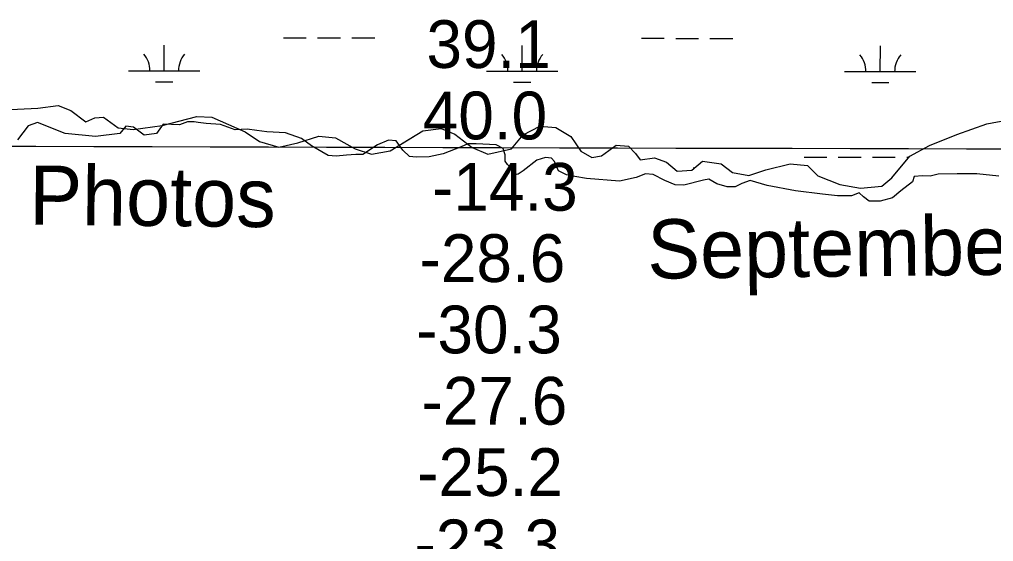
# Model space of a CAD drawing. Extents: x 3148686 to 3186545, y 916144 to 941516.
# Drawn here: x 3179120 to 3180485, y 933042 to 933774 of the extents above; entities that cross this region are included whole.
import ezdxf

# ---------------------------------------------------------------- set-up
doc = ezdxf.new("R2010")
doc.units = 0
for name, color, linetype in [('V-GRID-MAJR', 7, 'Continuous'), ('V-RIVR-EDGE', 7, 'Continuous'), ('V-RIVR-IDEN', 7, 'Continuous'), ('V-RIVR-RANG', 7, 'Continuous'), ('V-SITE-VEGE', 7, 'Continuous'), ('V-WETL-SWMP', 7, 'Continuous')]:
    doc.layers.add(name, color=color, linetype=linetype)

msp = doc.modelspace()

# ---------------------------------------------------------------- linework, layer by layer
at = {"layer": 'V-GRID-MAJR'}
msp.add_spline([(3152965.6, 933679.7), (3155575.1, 933670.5), (3160794.2, 933652.6), (3166013.2, 933635.6), (3171232.3, 933619.2), (3176451.4, 933603.7), (3181670.5, 933588.9), (3184280, 933581.8)], degree=3, dxfattribs=at)
at = {"layer": 'V-RIVR-EDGE'}
for points in [[(3179800.6, 933575), (3179800.6, 933583.8), (3179797.5, 933592.7), (3179787.7, 933597.9), (3179759.7, 933599.5), (3179748.3, 933599.5), (3179738.9, 933594.9), (3179713.5, 933585.1), (3179693.8, 933581), (3179675.6, 933580.5), (3179666.3, 933581.6), (3179657, 933590.4), (3179647.7, 933603.4), (3179636.8, 933604.5), (3179621.7, 933597.8), (3179601, 933584.3), (3179591.1, 933584.3), (3179578.1, 933583.3), (3179563.6, 933581.8), (3179552.2, 933582.9), (3179528.9, 933596.4), (3179514.9, 933606.8), (3179492.6, 933614.7), (3179466.2, 933616.3), (3179452.2, 933617.9), (3179438.7, 933620), (3179422.1, 933619), (3179401.4, 933626.3), (3179381.2, 933627.9), (3179370.3, 933629), (3179364.6, 933630), (3179355.2, 933630.1), (3179343.8, 933625.9), (3179321, 933627), (3179311.6, 933613.6), (3179294.5, 933611.5), (3179279.5, 933622.5), (3179268.6, 933624), (3179260.3, 933613.7), (3179226.1, 933609.6), (3179183.5, 933613.9), (3179144.7, 933629), (3179131.7, 933624.4), (3179117.1, 933604.7)], [(3180492.4, 933554.1), (3180461.8, 933557.3), (3180434.3, 933557.4), (3180407.3, 933556.9), (3180396.4, 933553.8), (3180385.6, 933554.4), (3180373.6, 933553.4), (3180371.5, 933546.1), (3180354.9, 933533.2), (3180343.5, 933523.4), (3180326.3, 933518.7), (3180310.8, 933518.8), (3180303, 933525), (3180296.8, 933530.7), (3180285.9, 933526.6), (3180266.2, 933526.2), (3180245.5, 933528.8), (3180207.6, 933533.6), (3180167.7, 933540.9), (3180143.9, 933547.7), (3180132.4, 933543.6), (3180123.1, 933539), (3180111.7, 933539), (3180097.2, 933543.2), (3180085.8, 933549.9), (3180078.5, 933548.4), (3180051, 933541.2), (3180038.6, 933541.8), (3180024.1, 933548), (3180008, 933556.4), (3179997.1, 933557.4), (3179984.1, 933552.3), (3179960.8, 933547.1), (3179914.6, 933550.9), (3179898, 933553.5), (3179886.6, 933555.6), (3179875.2, 933561.3), (3179869.6, 933574.3), (3179865.4, 933579), (3179857.1, 933580.1), (3179844.7, 933576.5), (3179825.5, 933561.5), (3179818.7, 933556.8), (3179814, 933555.8), (3179810.9, 933563.1), (3179803.7, 933570.3), (3179800.6, 933575)]]:
    msp.add_lwpolyline(points, dxfattribs=at)
at = {"layer": 'V-SITE-VEGE'}
for p, q in [((3179097.6, 933647.1), (3179145.2, 933649.1)), ((3179145.2, 933649.1), (3179173.8, 933652.9)), ((3179173.8, 933652.9), (3179191.6, 933646.1)), ((3179191.6, 933646.1), (3179212.8, 933630.2)), ((3179212.8, 933630.2), (3179225.4, 933635.9)), ((3179225.4, 933635.9), (3179237.6, 933636.8)), ((3179237.6, 933636.8), (3179258, 933621.9)), ((3179319.6, 933625.1), (3179368.1, 933637.7)), ((3179368.1, 933637.7), (3179389.1, 933636.9)), ((3179389.1, 933636.9), (3179435.8, 933616)), ((3180475.9, 933627.3), (3180503.3, 933632.5)), ((3179258, 933621.9), (3179279.2, 933619.5)), ((3179279.2, 933619.5), (3179319.6, 933625.1)), ((3179639.2, 933589.4), (3179685, 933617.3)), ((3179685, 933617.3), (3179711, 933621)), ((3179711, 933621), (3179729.8, 933612.9)), ((3179825.9, 933611.8), (3179849.3, 933623.9)), ((3179849.3, 933623.9), (3179871.5, 933622.2)), ((3179871.5, 933622.2), (3179892.6, 933609.5)), ((3180433.7, 933612.4), (3180475.9, 933627.3)), ((3179435.8, 933616), (3179456.1, 933602.4)), ((3179509.7, 933600.9), (3179539.5, 933610.1)), ((3179539.5, 933610.1), (3179562.5, 933607.8)), ((3179562.5, 933607.8), (3179590, 933592.2)), ((3179729.8, 933612.9), (3179754, 933594)), ((3179809.4, 933592.2), (3179825.9, 933611.8)), ((3179892.6, 933609.5), (3179906.7, 933588.9)), ((3180395.3, 933597.1), (3180433.7, 933612.4)), ((3179456.1, 933602.4), (3179483.3, 933594.8)), ((3179483.3, 933594.8), (3179509.7, 933600.9)), ((3179590, 933592.2), (3179613.1, 933584.6)), ((3179613.1, 933584.6), (3179639.2, 933589.4)), ((3179754, 933594), (3179776.2, 933584.9)), ((3179776.2, 933584.9), (3179809.4, 933592.2)), ((3179906.7, 933588.9), (3179922.1, 933580.1)), ((3179935.3, 933582.4), (3179956.2, 933597.3)), ((3179956.2, 933597.3), (3179973.4, 933596.2)), ((3179973.4, 933596.2), (3179983.1, 933585.7)), ((3180367.9, 933582.2), (3180395.3, 933597.1)), ((3179922.1, 933580.1), (3179935.3, 933582.4)), ((3179983.1, 933585.7), (3179989.7, 933576.7)), ((3179989.7, 933576.7), (3180009.8, 933579.6)), ((3180009.8, 933579.6), (3180026.6, 933573.5)), ((3180062, 933562.4), (3180077.1, 933575.2)), ((3180077.1, 933575.2), (3180103.2, 933571.4)), ((3180342.7, 933551.4), (3180367.9, 933582.2)), ((3180026.6, 933573.5), (3180041.6, 933560.8)), ((3180041.6, 933560.8), (3180062, 933562.4)), ((3180103.2, 933571.4), (3180119.3, 933559)), ((3180142, 933554.8), (3180165.7, 933562.6)), ((3180165.7, 933562.6), (3180200.1, 933571.3)), ((3180200.1, 933571.3), (3180224.4, 933569)), ((3180224.4, 933569), (3180238.7, 933554.5)), ((3180119.3, 933559), (3180142, 933554.8)), ((3180238.7, 933554.5), (3180269.7, 933542.3)), ((3180328.4, 933539.7), (3180342.7, 933551.4)), ((3180269.7, 933542.3), (3180298.5, 933537)), ((3180298.5, 933537), (3180328.4, 933539.7))]:
    msp.add_line(p, q, dxfattribs=at)
at = {"layer": 'V-WETL-SWMP'}
for p, q in [((3179489.6, 933747.8), (3179521.6, 933747.8)), ((3179537.6, 933747.8), (3179569.6, 933747.7)), ((3179585.6, 933747.7), (3179617.6, 933747.7)), ((3179991.6, 933747.3), (3180023.6, 933747.3)), ((3180039.6, 933747.2), (3180071.6, 933747.2)), ((3180087.6, 933747.2), (3180119.6, 933747.2)), ((3179322.5, 933701.6), (3179322.6, 933737.6)), ((3179824.4, 933701), (3179824.5, 933737)), ((3180326.3, 933700.5), (3180326.4, 933736.5)), ((3179272.5, 933701.6), (3179372.5, 933701.5)), ((3179774.4, 933701.1), (3179874.4, 933701)), ((3180276.3, 933700.6), (3180376.3, 933700.5)), ((3179310.5, 933686.1), (3179334.5, 933686.1)), ((3179812.4, 933685.6), (3179836.4, 933685.6)), ((3180314.3, 933685.1), (3180338.3, 933685.1)), ((3179097.6, 933647.1), (3179145.2, 933649.1)), ((3179097.6, 933647.1), (3179145.2, 933649.1)), ((3179145.2, 933649.1), (3179173.8, 933652.9)), ((3179145.2, 933649.1), (3179173.8, 933652.9)), ((3179173.8, 933652.9), (3179191.5, 933646)), ((3179173.8, 933652.9), (3179191.5, 933646)), ((3179191.5, 933646), (3179212.8, 933630.2)), ((3179191.5, 933646), (3179212.8, 933630.2)), ((3179212.8, 933630.2), (3179225.4, 933635.9)), ((3179212.8, 933630.2), (3179225.4, 933635.9)), ((3179225.4, 933635.9), (3179237.6, 933636.8)), ((3179225.4, 933635.9), (3179237.6, 933636.8)), ((3179237.6, 933636.8), (3179258, 933621.9)), ((3179237.6, 933636.8), (3179258, 933621.9)), ((3179319.6, 933625.1), (3179368.1, 933637.7)), ((3179319.6, 933625.1), (3179368.1, 933637.7)), ((3179368.1, 933637.7), (3179389.1, 933636.9)), ((3179368.1, 933637.7), (3179389.1, 933636.9)), ((3179389.1, 933636.9), (3179435.8, 933616)), ((3179389.1, 933636.9), (3179435.8, 933616)), ((3180475.9, 933627.3), (3180503.3, 933632.5)), ((3180475.9, 933627.3), (3180503.3, 933632.5)), ((3179258, 933621.9), (3179279.2, 933619.5)), ((3179258, 933621.9), (3179279.2, 933619.5)), ((3179279.2, 933619.5), (3179319.6, 933625.1)), ((3179279.2, 933619.5), (3179319.6, 933625.1)), ((3179666, 933605.7), (3179684.9, 933617.3)), ((3179666, 933605.7), (3179684.9, 933617.3)), ((3179684.9, 933617.3), (3179711, 933621)), ((3179684.9, 933617.3), (3179711, 933621)), ((3179711, 933621), (3179729.8, 933612.9)), ((3179711, 933621), (3179729.8, 933612.9)), ((3179825.9, 933611.8), (3179849.3, 933623.9)), ((3179825.9, 933611.8), (3179849.3, 933623.9)), ((3179849.3, 933623.9), (3179871.5, 933622.2)), ((3179849.3, 933623.9), (3179871.5, 933622.2)), ((3179871.5, 933622.2), (3179892.5, 933609.5)), ((3179871.5, 933622.2), (3179892.5, 933609.5)), ((3180433.7, 933612.4), (3180475.9, 933627.3)), ((3180433.7, 933612.4), (3180475.9, 933627.3)), ((3179435.8, 933616), (3179456.1, 933602.4)), ((3179435.8, 933616), (3179456.1, 933602.4)), ((3179509.7, 933600.9), (3179539.5, 933610.1)), ((3179509.7, 933600.9), (3179539.5, 933610.1)), ((3179539.5, 933610.1), (3179562.5, 933607.8)), ((3179539.5, 933610.1), (3179562.5, 933607.8)), ((3179562.5, 933607.8), (3179590, 933592.2)), ((3179562.5, 933607.8), (3179590, 933592.2)), ((3179639.2, 933589.4), (3179666, 933605.7)), ((3179639.2, 933589.4), (3179666, 933605.7)), ((3179729.8, 933612.9), (3179754, 933594)), ((3179729.8, 933612.9), (3179754, 933594)), ((3179809.4, 933592.2), (3179825.9, 933611.8)), ((3179809.4, 933592.2), (3179825.9, 933611.8)), ((3179892.5, 933609.5), (3179906.7, 933588.9)), ((3179892.5, 933609.5), (3179906.7, 933588.9)), ((3180395.3, 933597), (3180433.7, 933612.4)), ((3180395.3, 933597), (3180433.7, 933612.4)), ((3179456.1, 933602.4), (3179483.3, 933594.8)), ((3179456.1, 933602.4), (3179483.3, 933594.8)), ((3179483.3, 933594.8), (3179509.7, 933600.9)), ((3179483.3, 933594.8), (3179509.7, 933600.9)), ((3179590, 933592.2), (3179613.1, 933584.6)), ((3179590, 933592.2), (3179613.1, 933584.6)), ((3179613.1, 933584.6), (3179639.2, 933589.4)), ((3179613.1, 933584.6), (3179639.2, 933589.4)), ((3179754, 933594), (3179776.2, 933584.9)), ((3179754, 933594), (3179776.2, 933584.9)), ((3179776.2, 933584.9), (3179809.4, 933592.2)), ((3179776.2, 933584.9), (3179809.4, 933592.2)), ((3179906.7, 933588.9), (3179922.1, 933580.1)), ((3179906.7, 933588.9), (3179922.1, 933580.1)), ((3179935.3, 933582.4), (3179956.2, 933597.3)), ((3179935.3, 933582.4), (3179956.2, 933597.3)), ((3179956.2, 933597.3), (3179973.4, 933596.2)), ((3179956.2, 933597.3), (3179973.4, 933596.2)), ((3179973.4, 933596.2), (3179983.1, 933585.7)), ((3179973.4, 933596.2), (3179983.1, 933585.7)), ((3180367.9, 933582.2), (3180395.3, 933597)), ((3180367.9, 933582.2), (3180395.3, 933597)), ((3179922.1, 933580.1), (3179935.3, 933582.4)), ((3179922.1, 933580.1), (3179935.3, 933582.4)), ((3179983.1, 933585.7), (3179989.7, 933576.7)), ((3179983.1, 933585.7), (3179989.7, 933576.7)), ((3179989.7, 933576.7), (3180009.8, 933579.6)), ((3179989.7, 933576.7), (3180009.8, 933579.6)), ((3180009.8, 933579.6), (3180026.6, 933573.5)), ((3180009.8, 933579.6), (3180026.6, 933573.5)), ((3180062, 933562.4), (3180077.1, 933575.2)), ((3180062, 933562.4), (3180077.1, 933575.2)), ((3180077.1, 933575.2), (3180103.2, 933571.4)), ((3180077.1, 933575.2), (3180103.2, 933571.4)), ((3180219.4, 933580.6), (3180251.4, 933580.5)), ((3180267.4, 933580.5), (3180299.4, 933580.5)), ((3180315.4, 933580.5), (3180347.4, 933580.4)), ((3180342.7, 933551.4), (3180367.9, 933582.2)), ((3180342.7, 933551.4), (3180367.9, 933582.2)), ((3180363.4, 933580.4), (3180366.4, 933580.4)), ((3180026.6, 933573.5), (3180041.6, 933560.8)), ((3180026.6, 933573.5), (3180041.6, 933560.8)), ((3180041.6, 933560.8), (3180062, 933562.4)), ((3180041.6, 933560.8), (3180062, 933562.4)), ((3180064.8, 933564.7), (3180064.8, 933566)), ((3180103.2, 933571.4), (3180119.3, 933559)), ((3180103.2, 933571.4), (3180119.3, 933559)), ((3180142, 933554.8), (3180165.7, 933562.6)), ((3180142, 933554.8), (3180165.7, 933562.6)), ((3180165.7, 933562.6), (3180200.1, 933571.3)), ((3180165.7, 933562.6), (3180200.1, 933571.3)), ((3180200.1, 933571.3), (3180224.4, 933569)), ((3180200.1, 933571.3), (3180224.4, 933569)), ((3180224.4, 933569), (3180238.7, 933554.5)), ((3180224.4, 933569), (3180238.7, 933554.5)), ((3180119.3, 933559), (3180142, 933554.8)), ((3180119.3, 933559), (3180142, 933554.8)), ((3180238.7, 933554.5), (3180269.7, 933542.3)), ((3180238.7, 933554.5), (3180269.7, 933542.3)), ((3180328.4, 933539.7), (3180342.7, 933551.4)), ((3180328.4, 933539.7), (3180342.7, 933551.4)), ((3180269.7, 933542.3), (3180298.5, 933537)), ((3180269.7, 933542.3), (3180298.5, 933537)), ((3180298.5, 933537), (3180328.4, 933539.7)), ((3180298.5, 933537), (3180328.4, 933539.7))]:
    msp.add_line(p, q, dxfattribs=at)
for centre, start, end in [((3179267.3, 933702.1), 359.1678, 40.7115), ((3179377.8, 933702), 139.1678, 180.7115), ((3179769.2, 933701.6), 359.1678, 40.7115), ((3179879.7, 933701.5), 139.1678, 180.7115), ((3180271.1, 933701), 359.1678, 40.7115), ((3180381.6, 933700.9), 139.1678, 180.7115)]:
    msp.add_arc(centre, 35.2, start, end, dxfattribs=at)

# ---------------------------------------------------------------- texts
at = {"layer": 'V-RIVR-IDEN'}
for s, rotation, p in [('Photos', 359.3946, (3179133, 933486)), ('September', 0.6475, (3180000.1, 933410.1))]:
    msp.add_text(s, height=83, rotation=rotation, dxfattribs=at).set_placement(p)
at = {"layer": 'V-RIVR-RANG'}
for s, p in [('39.1', (3179690.1, 933705.7)), ('40.0', (3179684.9, 933605.7))]:
    msp.add_text(s, height=67, rotation=359.9083, dxfattribs=at).set_placement(p)
for s, p in [('-14.3', (3179698, 933505.5)), ('-28.6', (3179680.6, 933405.5)), ('-30.3', (3179675.7, 933305.5)), ('-27.6', (3179683.4, 933205.5)), ('-25.2', (3179677.2, 933105.5)), ('-23.3', (3179673.3, 933005.5))]:
    msp.add_text(s, height=67, dxfattribs=at).set_placement(p)

doc.saveas('drawing.dxf')
